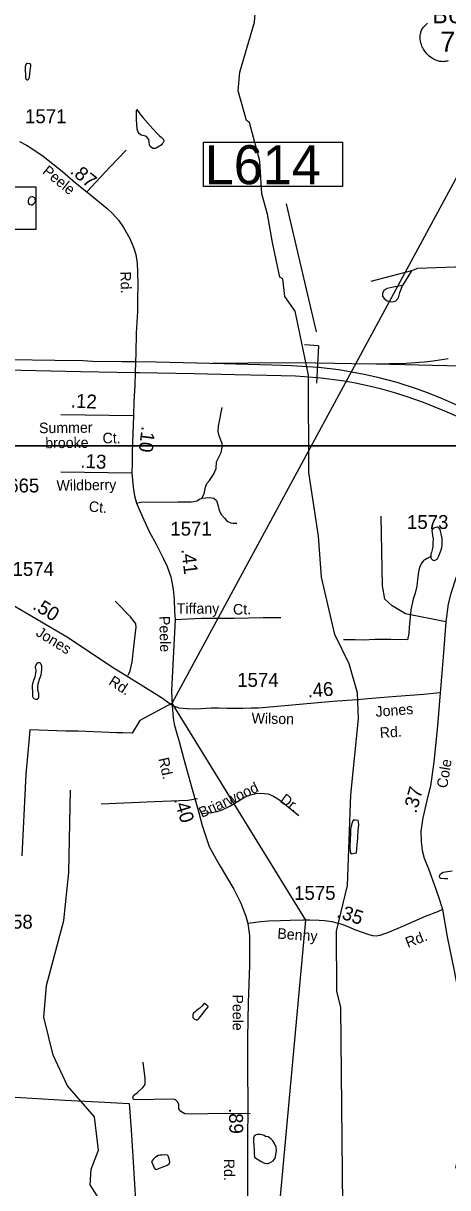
# Model space of a CAD drawing. Extents: x 2082433 to 2279600, y 546599 to 755198.
# Drawn here: x 2168528 to 2172337, y 667810 to 678274 of the extents above; entities that cross this region are included whole.
import ezdxf

# ---------------------------------------------------------------- set-up
doc = ezdxf.new("R2010")
doc.units = 0
for name, color, linetype in [('Exist Boundary Political Fire Districts', 7, 'Continuous'), ('Exist Hydrographic Creek Single Shore', 7, 'Continuous'), ('Exist Hydrographic Misc Water Feature', 7, 'Continuous'), ('Exist Road Non-System Type 51', 7, 'Continuous'), ('Exist Road Non-System Type 51 Label', 7, 'Continuous'), ('Exist Road Primary Interstate Ramp 1 Lane Attributed', 7, 'Continuous'), ('Exist Road Primary US Divided Attributed', 7, 'Continuous'), ('Exist Road Primary US Shield CELL', 7, 'Continuous'), ('Exist Road Primary US Shield Number Label', 7, 'Continuous'), ('Exist Road Primary US Structure Cantilever Sign CELL', 7, 'Continuous'), ('Exist Road Primary US Structure Cantilever Sign Number Label', 7, 'Continuous'), ('Exist Road Primary US Structure Standard Bridge Number Label', 7, 'Continuous'), ('Exist Road Secondary Mileage Hundredths English Label', 7, 'Continuous'), ('Exist Road Secondary Type 51 Attributed', 7, 'Continuous'), ('Exist Road Secondary Type 51 Label', 7, 'Continuous'), ('Exist Road Secondary Type 51 Number Label', 7, 'Continuous'), ('Map Preparation Inset Cut Line', 7, 'Continuous')]:
    doc.layers.add(name, color=color, linetype=linetype)

msp = doc.modelspace()

# ---------------------------------------------------------------- linework, layer by layer
at = {"layer": 'Exist Boundary Political Fire Districts'}
for points in [[(2169865, 672164), (2173154, 678255), (2174544, 679214)], [(2169865, 672164), (2169573, 672008), (2169506, 671894), (2169422, 671897), (2169369, 671899), (2169021, 671912), (2168909, 671912), (2168588, 671926), (2168582, 671849), (2168551, 671527), (2168534, 671159), (2168531, 671098), (2168514, 670792)], [(2176829, 649453), (2173132, 652847), (2171719, 660991), (2170653, 665742), (2171065, 670214), (2169865, 672164)], [(2168407, 668627), (2168900, 668598), (2169200, 668581), (2169477, 668566), (2169496, 668331), (2169516, 667992), (2169534, 667692)]]:
    msp.add_lwpolyline(points, dxfattribs=at)
at = {"layer": 'Exist Hydrographic Creek Single Shore'}
for points in [[(2170721, 676560), (2170670, 676741), (2170652, 677034), (2170558, 677383), (2170533, 677400), (2170457, 677668), (2170472, 677835), (2170603, 678285), (2170634, 678684), (2170799, 678943), (2170874, 678994), (2171190, 679037), (2171581, 679196), (2171863, 679391)], [(2171396, 667650), (2171377, 669432), (2171343, 669573), (2171340, 670115), (2171438, 670526), (2171467, 671342), (2171538, 672023), (2171528, 672256), (2171452, 672517), (2171325, 672782), (2171206, 673296), (2171179, 673664), (2171092, 674237), (2171087, 675112), (2170968, 675686), (2170875, 675819), (2170857, 675977), (2170832, 675993), (2170764, 676303), (2170721, 676560)], [(2169364, 667465), (2169129, 667837), (2169136, 667978), (2169202, 668148), (2169167, 668447), (2168924, 668727), (2168797, 669002), (2168712, 669342), (2168736, 669627), (2168891, 670211), (2168938, 670643), (2168951, 671384)]]:
    msp.add_lwpolyline(points, dxfattribs=at)
at = {"layer": 'Exist Hydrographic Misc Water Feature'}
for points in [[(2168545, 677851), (2168544, 677841), (2168547, 677827), (2168548, 677807), (2168549, 677797), (2168549, 677785), (2168551, 677775), (2168559, 677767), (2168565, 677767), (2168575, 677773), (2168581, 677779), (2168585, 677791), (2168587, 677819), (2168590, 677847), (2168594, 677871), (2168595, 677887), (2168596, 677901), (2168594, 677907), (2168590, 677911), (2168580, 677911), (2168566, 677913), (2168558, 677913), (2168554, 677907), (2168548, 677897), (2168545, 677883), (2168544, 677869), (2168545, 677851)], [(2169548, 677499), (2169574, 677461), (2169600, 677427), (2169691, 677325), (2169735, 677278), (2169751, 677262), (2169765, 677250), (2169779, 677238), (2169786, 677230), (2169790, 677214), (2169782, 677198), (2169775, 677192), (2169768, 677182), (2169756, 677172), (2169745, 677166), (2169730, 677158), (2169712, 677148), (2169700, 677148), (2169692, 677150), (2169678, 677157), (2169668, 677168), (2169660, 677179), (2169658, 677209), (2169654, 677231), (2169641, 677247), (2169625, 677261), (2169586, 677269), (2169571, 677281), (2169559, 677297), (2169551, 677323), (2169545, 677409), (2169544, 677483), (2169548, 677499)], [(2168639, 676680), (2168633, 676704), (2168627, 676708), (2168613, 676714), (2168605, 676714), (2168592, 676712), (2168589, 676710), (2168583, 676706), (2168579, 676699), (2168575, 676692), (2168571, 676679), (2168571, 676669), (2168571, 676660), (2168577, 676651), (2168587, 676645), (2168599, 676642), (2168609, 676644), (2168627, 676656), (2168635, 676666), (2168639, 676680)], [(2172186, 673481), (2172185, 673473), (2172188, 673463), (2172200, 673453), (2172208, 673449), (2172216, 673447), (2172230, 673451), (2172242, 673459), (2172259, 673487), (2172271, 673518), (2172279, 673541), (2172285, 673564), (2172287, 673580), (2172287, 673600), (2172287, 673643), (2172282, 673670), (2172272, 673713), (2172266, 673727), (2172262, 673735), (2172256, 673741), (2172246, 673745), (2172232, 673743), (2172214, 673737), (2172204, 673731), (2172196, 673719), (2172194, 673713), (2172198, 673695), (2172202, 673671), (2172207, 673641), (2172204, 673605), (2172203, 673571), (2172197, 673541), (2172191, 673517), (2172187, 673505), (2172186, 673491), (2172186, 673481)], [(2172186, 673481), (2172152, 673465), (2172137, 673455), (2172120, 673445), (2172104, 673426), (2172088, 673392), (2172080, 673372), (2172074, 673344), (2172066, 673276), (2172059, 673216), (2172044, 673154), (2172028, 673100), (2172008, 673004), (2171991, 672844), (2171988, 672790), (2171978, 672734), (2171826, 672737), (2171684, 672736), (2171582, 672732), (2171508, 672733), (2171410, 672733), (2171402, 672733)], [(2168689, 672420), (2168695, 672466), (2168694, 672496), (2168690, 672511), (2168686, 672518), (2168682, 672524), (2168674, 672528), (2168660, 672527), (2168652, 672525), (2168650, 672522), (2168642, 672507), (2168636, 672495), (2168636, 672486), (2168640, 672461), (2168640, 672451), (2168638, 672435), (2168633, 672397), (2168621, 672367), (2168611, 672337), (2168609, 672325), (2168607, 672305), (2168610, 672265), (2168610, 672237), (2168610, 672223), (2168616, 672213), (2168622, 672207), (2168638, 672201), (2168644, 672200), (2168656, 672201), (2168662, 672205), (2168668, 672216), (2168668, 672230), (2168668, 672250), (2168660, 672282), (2168659, 672312), (2168663, 672337), (2168669, 672358), (2168675, 672379), (2168679, 672396), (2168689, 672420)], [(2171532, 670958), (2171535, 671024), (2171539, 671068), (2171537, 671098), (2171535, 671110), (2171509, 671114), (2171489, 671114), (2171477, 671082), (2171465, 671032), (2171464, 670996), (2171462, 670936), (2171458, 670882), (2171458, 670860), (2171465, 670820), (2171472, 670810), (2171501, 670816), (2171519, 670818), (2171526, 670892), (2171528, 670922), (2171532, 670958)], [(2172338, 670587), (2172308, 670585), (2172275, 670589), (2172266, 670594), (2172264, 670604), (2172266, 670620), (2172274, 670631), (2172283, 670638), (2172296, 670645), (2172335, 670653), (2172379, 670659)], [(2170185, 669443), (2170172, 669453), (2170163, 669461), (2170157, 669465), (2170151, 669467), (2170131, 669443), (2170113, 669425), (2170095, 669411), (2170083, 669403), (2170067, 669389), (2170057, 669379), (2170053, 669373), (2170049, 669363), (2170049, 669348), (2170051, 669338), (2170056, 669333), (2170064, 669324), (2170080, 669319), (2170083, 669317), (2170090, 669318), (2170098, 669325), (2170107, 669333), (2170131, 669365), (2170155, 669397), (2170175, 669421), (2170191, 669439), (2170185, 669443)], [(2170726, 668267), (2170703, 668271), (2170689, 668278), (2170671, 668284), (2170653, 668288), (2170643, 668288), (2170629, 668288), (2170617, 668286), (2170601, 668272), (2170595, 668254), (2170593, 668242), (2170595, 668224), (2170598, 668192), (2170600, 668146), (2170600, 668118), (2170604, 668086), (2170615, 668076), (2170638, 668060), (2170662, 668046), (2170692, 668032), (2170715, 668029), (2170727, 668029), (2170750, 668039), (2170772, 668053), (2170788, 668077), (2170796, 668107), (2170800, 668145), (2170798, 668175), (2170783, 668207), (2170767, 668231), (2170753, 668247), (2170737, 668259), (2170726, 668267)], [(2169679, 668047), (2169697, 668005), (2169703, 667989), (2169713, 667977), (2169725, 667975), (2169751, 667987), (2169785, 667998), (2169821, 668012), (2169837, 668024), (2169843, 668042), (2169838, 668070), (2169828, 668098), (2169824, 668104), (2169807, 668106), (2169774, 668104), (2169753, 668103), (2169738, 668101), (2169716, 668085), (2169695, 668065), (2169679, 668047)]]:
    msp.add_lwpolyline(points, dxfattribs=at)
at = {"layer": 'Exist Road Non-System Type 51'}
for q in [(2171648, 675955), (2171932, 675917)]:
    msp.add_line((2172014, 676050), q, dxfattribs=at)
for points in [[(2169100, 676759), (2169308, 676985), (2169452, 677134)], [(2173521, 676101), (2173470, 676098), (2173435, 676097), (2173308, 676096), (2173108, 676092), (2172761, 676084), (2172405, 676083), (2172067, 676069), (2172014, 676050)], [(2170131, 674007), (2170153, 674045), (2170165, 674104), (2170175, 674138), (2170199, 674166), (2170236, 674219), (2170259, 674274), (2170262, 674334), (2170284, 674374), (2170305, 674418), (2170313, 674464), (2170312, 674499), (2170285, 674567), (2170276, 674606), (2170279, 674653), (2170312, 674822)], [(2169545, 673961), (2169581, 673970), (2169914, 673975), (2170036, 673975), (2170060, 673976), (2170086, 673982), (2170110, 673997), (2170131, 674007)], [(2170131, 674007), (2170204, 674012), (2170237, 674006), (2170261, 673987), (2170275, 673946), (2170286, 673897), (2170307, 673858), (2170334, 673826), (2170352, 673805), (2170365, 673796), (2170390, 673786), (2170411, 673783), (2170444, 673783)], [(2172321, 672894), (2171959, 672967), (2171839, 673040), (2171773, 673100), (2171753, 673220), (2171739, 673846)], [(2169470, 672415), (2169488, 672454), (2169506, 672535), (2169533, 672774), (2169540, 672845), (2169537, 672878), (2169523, 672897), (2169489, 672940), (2169354, 673082)], [(2169890, 672917), (2170129, 672927), (2170420, 672929), (2170682, 672934), (2170841, 672935)], [(2170129, 671173), (2170216, 671181), (2170268, 671190), (2170312, 671205), (2170382, 671239), (2170521, 671322), (2170567, 671342), (2170618, 671354), (2170659, 671355), (2170725, 671349), (2170774, 671330), (2170829, 671296), (2171002, 671154)], [(2170093, 671304), (2170006, 671291), (2169706, 671278), (2169430, 671267), (2169227, 671256)], [(2170564, 668473), (2170339, 668478), (2170029, 668470), (2169978, 668473), (2169943, 668495), (2169925, 668518), (2169923, 668561), (2169913, 668581), (2169893, 668599), (2169875, 668606), (2169521, 668601), (2169511, 668617), (2169516, 668639), (2169552, 668667), (2169600, 668710), (2169617, 668730), (2169622, 668745), (2169622, 668791), (2169605, 668937)]]:
    msp.add_lwpolyline(points, dxfattribs=at)
msp.add_lwpolyline([(2171932, 675917), (2171847, 675904), (2171794, 675890), (2171768, 675876), (2171751, 675848), (2171751, 675822), (2171768, 675802), (2171795, 675781), (2171817, 675773), (2171835, 675772), (2171852, 675773), (2171873, 675781), (2171897, 675806), (2171903, 675830), (2171908, 675856), (2171920, 675884)], close=True, dxfattribs=at)
at = {"layer": 'Exist Road Primary Interstate Ramp 1 Lane Attributed'}
for points in [[(2172342, 675258), (2172206, 675237), (2172130, 675228), (2171966, 675217), (2171651, 675211)], [(2173714, 675087), (2173658, 675105), (2173581, 675127), (2173527, 675140), (2173461, 675152), (2173402, 675162), (2173338, 675169), (2173251, 675176), (2173130, 675180), (2172927, 675184), (2172730, 675189), (2172461, 675194), (2172198, 675198), (2171954, 675204), (2171692, 675211), (2171477, 675214), (2171325, 675216), (2171148, 675220), (2170874, 675222), (2170226, 675216)]]:
    msp.add_lwpolyline(points, dxfattribs=at)
at = {"layer": 'Exist Road Primary US Divided Attributed'}
for points in [[(2169534, 675231), (2169412, 675232), (2169150, 675236), (2169065, 675240), (2168810, 675244), (2168408, 675249), (2168068, 675256), (2167803, 675259), (2167621, 675264), (2167341, 675274), (2167197, 675285), (2167041, 675303)], [(2172451, 674828), (2172291, 674899), (2172181, 674945), (2172075, 674982), (2171883, 675045), (2171711, 675091), (2171589, 675119), (2171361, 675159), (2171178, 675181), (2170933, 675197), (2170759, 675203), (2170327, 675213), (2169720, 675230), (2169534, 675231)], [(2169531, 675134), (2169042, 675143), (2168508, 675154), (2168022, 675166), (2167624, 675172), (2167393, 675181), (2167142, 675197), (2167061, 675197)], [(2172443, 674731), (2172313, 674789), (2172119, 674866), (2171975, 674918), (2171872, 674950), (2171745, 674986), (2171632, 675012), (2171494, 675043), (2171386, 675060), (2171200, 675086), (2171052, 675098), (2170971, 675102), (2170714, 675110), (2170426, 675115), (2170058, 675123), (2169570, 675133), (2169531, 675134)]]:
    msp.add_lwpolyline(points, dxfattribs=at)
at = {"layer": 'Exist Road Primary US Shield CELL'}
msp.add_lwpolyline([(2172341, 677938), (2172334, 677935), (2172326, 677933), (2172318, 677932), (2172311, 677930), (2172303, 677930), (2172296, 677929), (2172289, 677930), (2172282, 677930), (2172274, 677931), (2172265, 677932), (2172257, 677934), (2172248, 677936), (2172239, 677939), (2172230, 677943), (2172218, 677948), (2172210, 677952), (2172197, 677959), (2172182, 677970), (2172171, 677979), (2172163, 677986), (2172150, 677999), (2172143, 678007), (2172132, 678022), (2172125, 678032), (2172120, 678040), (2172113, 678052), (2172109, 678060), (2172105, 678072), (2172101, 678082), (2172098, 678092), (2172096, 678098), (2172093, 678109), (2172092, 678117), (2172090, 678128), (2172090, 678139), (2172090, 678149), (2172090, 678158), (2172091, 678168), (2172092, 678179), (2172095, 678188), (2172096, 678195), (2172099, 678203), (2172103, 678212), (2172107, 678220), (2172111, 678227), (2172116, 678235), (2172121, 678241), (2172128, 678248), (2172135, 678255), (2172141, 678260), (2172148, 678267), (2172152, 678272), (2172157, 678278)], dxfattribs=at)
at = {"layer": 'Exist Road Primary US Structure Cantilever Sign CELL'}
for q in [(2171052, 675383), (2171159, 675040)]:
    msp.add_line((2171178, 675376), q, dxfattribs=at)
at = {"layer": 'Exist Road Primary US Structure Cantilever Sign Number Label'}
msp.add_line((2171161, 675500), (2170890, 676652), dxfattribs=at)
msp.add_lwpolyline([(2170145, 677205), (2171392, 677205), (2171392, 676808), (2170145, 676808)], close=True, dxfattribs=at)
at = {"layer": 'Exist Road Primary US Structure Standard Bridge Number Label'}
msp.add_lwpolyline([(2167713, 676805), (2168642, 676805), (2168642, 676421), (2167713, 676421)], close=True, dxfattribs=at)
at = {"layer": 'Exist Road Secondary Type 51 Attributed'}
for p, q in [((2169516, 674747), (2168865, 674756)), ((2169502, 674230), (2168866, 674239))]:
    msp.add_line(p, q, dxfattribs=at)
for points in [[(2168493, 677211), (2168557, 677179), (2168597, 677156), (2168706, 677079), (2168880, 676942), (2168998, 676841), (2169100, 676759), (2169212, 676667), (2169277, 676614), (2169331, 676562), (2169383, 676504), (2169427, 676439), (2169485, 676339), (2169521, 676252), (2169539, 676196), (2169550, 676116), (2169554, 676041), (2169557, 675922), (2169554, 675801), (2169552, 675683), (2169542, 675492), (2169537, 675307), (2169534, 675231)], [(2169534, 675231), (2169531, 675134)], [(2169531, 675134), (2169528, 675020), (2169521, 674878), (2169516, 674747)], [(2169516, 674747), (2169506, 674423), (2169505, 674328), (2169502, 674230)], [(2169502, 674230), (2169514, 674106), (2169526, 674028), (2169545, 673961), (2169611, 673811), (2169662, 673702), (2169718, 673600), (2169785, 673467), (2169821, 673392), (2169840, 673333), (2169853, 673301), (2169874, 673190), (2169881, 673094), (2169886, 672989), (2169890, 672917), (2169859, 672277), (2169865, 672143)], [(2173141, 674065), (2173070, 674060), (2172995, 674043), (2172925, 674023), (2172861, 673992), (2172795, 673946), (2172742, 673898), (2172714, 673864), (2172673, 673809), (2172629, 673733), (2172479, 673434), (2172409, 673288), (2172365, 673150), (2172342, 673057), (2172321, 672894), (2172296, 672581), (2172271, 672258)], [(2169865, 672143), (2169770, 672211), (2169577, 672332), (2169320, 672491), (2168931, 672752), (2168554, 672974), (2168402, 673062), (2168286, 673117), (2168202, 673146), (2168164, 673154), (2168085, 673171), (2167948, 673202), (2167778, 673228), (2167498, 673254)], [(2172271, 672258), (2172123, 672243), (2171879, 672225), (2171729, 672213), (2171522, 672193), (2171306, 672178), (2170876, 672140), (2170639, 672120), (2170574, 672119), (2170499, 672116), (2170430, 672115), (2170354, 672116), (2170281, 672118), (2170215, 672119), (2170079, 672111), (2169999, 672112), (2169928, 672118), (2169865, 672143)], [(2172271, 672258), (2172246, 671961), (2172212, 671635), (2172183, 671422), (2172160, 671329), (2172115, 671134), (2172097, 671014), (2172098, 670919), (2172109, 670841), (2172127, 670773), (2172164, 670677), (2172229, 670503), (2172264, 670397), (2172290, 670310)], [(2169865, 672143), (2169873, 672030), (2169883, 671977), (2169904, 671900), (2169926, 671820), (2169969, 671662), (2170024, 671466), (2170071, 671296), (2170102, 671191), (2170133, 671064), (2170178, 670929), (2170197, 670876), (2170228, 670817), (2170287, 670714), (2170419, 670492), (2170482, 670368), (2170526, 670251), (2170543, 670184)], [(2172290, 670310), (2172245, 670289), (2172134, 670247), (2171931, 670157), (2171812, 670106), (2171727, 670076), (2171694, 670072), (2171664, 670075), (2171634, 670084), (2171563, 670108), (2171505, 670129), (2171460, 670147), (2171391, 670175), (2171301, 670198), (2171233, 670208), (2171184, 670210), (2171101, 670214), (2171040, 670214), (2170925, 670211), (2170838, 670207), (2170729, 670205), (2170660, 670200), (2170543, 670184)], [(2172290, 670310), (2172333, 670066), (2172391, 669773), (2172451, 669466), (2172515, 669146), (2172536, 669021), (2172538, 668947), (2172534, 668857), (2172520, 668736), (2172500, 668606), (2172466, 668354), (2172454, 668257), (2172432, 668103), (2172408, 667985)], [(2170543, 670184), (2170558, 670076), (2170560, 670014), (2170558, 669923), (2170558, 669806), (2170547, 669476), (2170541, 669154), (2170541, 668873), (2170544, 668557), (2170540, 668217), (2170541, 667587)]]:
    msp.add_lwpolyline(points, dxfattribs=at)
at = {"layer": 'Map Preparation Inset Cut Line'}
for points in [[(2151730, 712771), (2168819, 718725), (2222520, 718725), (2222520, 690020), (2207311, 690017), (2207311, 674477), (2146836, 674477), (2146836, 703814)], [(2115667, 674477), (2179109, 674477), (2179109, 645771), (2163900, 645768), (2163900, 630228), (2103425, 630228), (2103425, 662094)]]:
    msp.add_lwpolyline(points, close=True, dxfattribs=at)

# ---------------------------------------------------------------- texts
at = {"layer": 'Exist Road Non-System Type 51 Label'}
msp.add_text('Tiffany', height=95, dxfattribs=at).set_placement((2169906, 672968))
for s, rotation, p in [('Ct.', 0.8494, (2170411, 672960)), ('Briarwood', 25.008, (2170131, 671132)), ('Dr.', 323.5998, (2170825, 671282))]:
    msp.add_text(s, height=95, rotation=rotation, dxfattribs=at).set_placement(p)
at = {"layer": 'Exist Road Primary US Shield Number Label'}
for s, height, p in [('BUS', 155, (2172199, 678274)), ('70', 180, (2172271, 678019))]:
    msp.add_text(s, height=height, dxfattribs=at).set_placement(p)
at = {"layer": 'Exist Road Primary US Structure Cantilever Sign Number Label'}
msp.add_text('L614', height=350, dxfattribs=at).set_placement((2170157, 676828))
at = {"layer": 'Exist Road Secondary Mileage Hundredths English Label'}
for s, rotation, p in [('.87', 320.7676, (2168941, 676932)), ('.12', 357.1815, (2168953, 674822)), ('.10', 262.9, (2169592, 674657)), ('.13', 357.1815, (2169039, 674281)), ('.41', 276.8054, (2169946, 673547)), ('.50', 328.1753, (2168604, 673016)), ('.46', 4.3117, (2171083, 672215)), ('.37', 74.4148, (2172055, 671169)), ('.40', 286.9382, (2169879, 671300)), ('.35', 341.3436, (2171334, 670244)), ('.89', 271.3739, (2170373, 668525))]:
    msp.add_text(s, height=125, rotation=rotation, dxfattribs=at).set_placement(p)
at = {"layer": 'Exist Road Secondary Type 51 Label'}
for s, rotation, p in [('Peele', 320.7749, (2168693, 676931)), ('Rd.', 272.1564, (2169398, 676042)), ('Summer', 0.5911, (2168670, 674590)), ('brooke', 0.5911, (2168726, 674455)), ('Ct.', 0.5911, (2169240, 674499)), ('Wildberry', 0.8472, (2168827, 674073)), ('Ct.', 355.441, (2169114, 673886)), ('Peele', 271.1743, (2169749, 672947)), ('Jones', 328.1753, (2168633, 672777)), ('Rd.', 327.0348, (2169287, 672338)), ('Jones', 4.3117, (2171693, 672041)), ('Wilson', 358.6702, (2170576, 671983)), ('Rd.', 3.7442, (2171731, 671851)), ('Rd.', 282.9099, (2169740, 671665)), ('Cole', 80.728, (2172332, 671396)), ('Benny', 355.9067, (2170806, 670049)), ('Rd.', 21.4364, (2171980, 669964)), ('Peele', 270.3374, (2170406, 669546)), ('Rd.', 270.8619, (2170328, 668069))]:
    msp.add_text(s, height=95, rotation=rotation, dxfattribs=at).set_placement(p)
at = {"layer": 'Exist Road Secondary Type 51 Number Label'}
for s, p in [('1571', (2168544, 677376)), ('1665', (2168300, 674058)), ('1571', (2169848, 673670)), ('1573', (2171972, 673730)), ('1574', (2168432, 673308)), ('1574', (2170448, 672311)), ('1575', (2170959, 670397)), ('1858', (2168241, 670138))]:
    msp.add_text(s, height=125, dxfattribs=at).set_placement(p)

doc.saveas('drawing.dxf')
